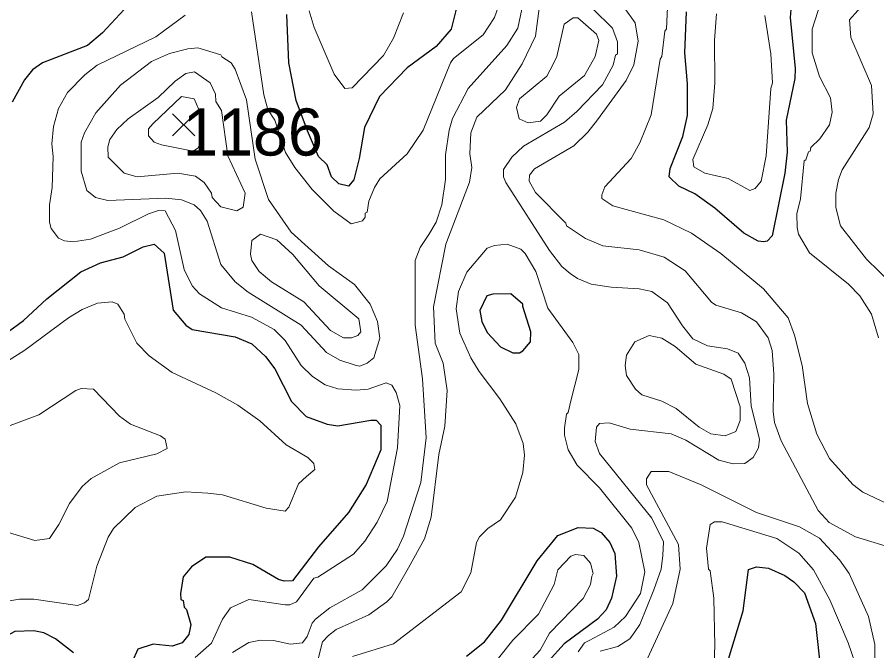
# Model space of a CAD drawing. Extents: x 423 to 448.8, y 7456.3 to 7484.
# Drawn here: x 427.888 to 429.349, y 7475.791 to 7476.868 of the extents above; entities that cross this region are included whole.
import ezdxf
from ezdxf.enums import TextEntityAlignment as Align

# ---------------------------------------------------------------- set-up
doc = ezdxf.new("R2010")
doc.units = 0
doc.header["$LTSCALE"] = 0.032
for name, color, linetype, lineweight in [('1', 7, 'Continuous', 25), ('2', 7, 'Continuous', 13), ('21', 7, 'Continuous', 25)]:
    doc.layers.add(name, color=color, linetype=linetype, lineweight=lineweight)
doc.layers.add('61', color=7, linetype='Continuous')

msp = doc.modelspace()

# ---------------------------------------------------------------- linework, layer by layer
at = {"layer": '1'}
for points in [[(428.2271, 7477.0364), (428.2255, 7477.0039), (428.2186, 7476.9698), (428.2031, 7476.9397), (428.1806, 7476.9211), (428.1513, 7476.9056), (428.1173, 7476.9002), (428.0878, 7476.8925), (428.0693, 7476.8809), (428.0329, 7476.8414), (428.0074, 7476.8198), (427.9308, 7476.7903), (427.9138, 7476.7788), (427.8999, 7476.7617), (427.879, 7476.7238)], [(429.204, 7476.9018), (429.2016, 7476.8677), (429.2101, 7476.7811), (429.2094, 7476.7641), (429.1947, 7476.6929), (429.1962, 7476.6388), (429.1923, 7476.6032), (429.1707, 7476.4965), (429.1622, 7476.4872), (429.1568, 7476.4864), (429.1467, 7476.4872), (429.1228, 7476.5011), (429.0733, 7476.5436), (429.0392, 7476.5676), (429.0121, 7476.5807), (428.9959, 7476.597), (428.9974, 7476.6109), (429.0191, 7476.6651), (429.0268, 7476.7007), (429.0268, 7476.7548), (429.0222, 7476.8074), (429.0253, 7476.877)], [(428.6339, 7476.8817), (428.6254, 7476.8476), (428.5999, 7476.8182), (428.5504, 7476.7818), (428.5032, 7476.7332), (428.4777, 7476.6806), (428.4691, 7476.628), (428.4599, 7476.5916), (428.4506, 7476.5807), (428.4344, 7476.5846), (428.422, 7476.597), (428.4146, 7476.6173), (428.3998, 7476.6311), (428.381, 7476.6748), (428.3617, 7476.7262), (428.3493, 7476.7904), (428.3462, 7476.8724)], [(427.8667, 7476.3294), (427.8983, 7476.3526), (427.9378, 7476.3897), (427.9958, 7476.4354), (428.0291, 7476.4508), (428.0678, 7476.4609), (428.1018, 7476.4779), (428.1204, 7476.4825), (428.1373, 7476.467), (428.1528, 7476.3704), (428.1745, 7476.3449), (428.1853, 7476.3371), (428.258, 7476.3248), (428.2866, 7476.3132), (428.3098, 7476.2915), (428.3253, 7476.2706), (428.3539, 7476.2149), (428.3787, 7476.1894), (428.4143, 7476.1763), (428.4328, 7476.1739), (428.4885, 7476.1832), (428.4978, 7476.1832), (428.5055, 7476.1747), (428.5055, 7476.1329), (428.4808, 7476.0742), (428.4506, 7476.0262), (428.3996, 7475.9682), (428.3555, 7475.9102), (428.3416, 7475.9094), (428.3315, 7475.9125), (428.2882, 7475.938), (428.2488, 7475.9504), (428.2085, 7475.9504), (428.1838, 7475.9342), (428.1699, 7475.9171), (428.1652, 7475.8885), (428.166, 7475.8785), (428.1698, 7475.8769), (428.1714, 7475.8653), (428.1753, 7475.8614), (428.183, 7475.8359), (428.1791, 7475.8189), (428.1683, 7475.805), (428.1513, 7475.7995), (428.1188, 7475.8026), (428.0925, 7475.7941), (428.0832, 7475.7725)], [(428.651, 7475.7825), (428.6819, 7475.8065), (428.7105, 7475.8436), (428.7716, 7475.9442), (428.8064, 7475.9875), (428.8412, 7476.0007), (428.8667, 7475.9999), (428.8799, 7475.9922), (428.8946, 7475.9752), (428.9031, 7475.9566), (428.9062, 7475.9179), (428.8977, 7475.8808), (428.8884, 7475.8607), (428.8737, 7475.8452), (428.8172, 7475.8034), (428.7909, 7475.774)], [(429.0965, 7475.7772), (429.1212, 7475.8591), (429.1305, 7475.9295), (429.1444, 7475.9341), (429.1645, 7475.9318), (429.1924, 7475.9194), (429.2078, 7475.9086), (429.2256, 7475.89), (429.2442, 7475.8375), (429.2535, 7475.7555)], [(427.9834, 7475.788), (427.9525, 7475.8119), (427.9332, 7475.822), (427.9162, 7475.8251), (427.8837, 7475.8243), (427.8504, 7475.8065), (427.828, 7475.7818)]]:
    msp.add_lwpolyline(points, dxfattribs=at)
msp.add_lwpolyline([(428.7472, 7476.3765), (428.7468, 7476.3804), (428.7268, 7476.3982), (428.6958, 7476.3974), (428.6857, 7476.3943), (428.6741, 7476.3696), (428.6772, 7476.3511), (428.6865, 7476.3325), (428.7089, 7476.3077), (428.7298, 7476.2977), (428.7414, 7476.2977), (428.7469, 7476.3008), (428.76, 7476.3162), (428.7608, 7476.3333)], close=True, dxfattribs=at)
at = {"layer": '2'}
for points in [[(429.3517, 7476.3232), (429.3393, 7476.3634), (429.32, 7476.3944), (429.3006, 7476.4145), (429.2341, 7476.4678), (429.2156, 7476.4996), (429.2132, 7476.5104), (429.2125, 7476.5336), (429.2187, 7476.5591), (429.2249, 7476.6241), (429.2279, 7476.6256), (429.2326, 7476.6395), (429.2356, 7476.6403), (429.2364, 7476.6465), (429.2519, 7476.6612), (429.2682, 7476.6852), (429.2728, 7476.7069), (429.2697, 7476.7308), (429.2512, 7476.7672), (429.2388, 7476.8074), (429.2388, 7476.8476), (429.2736, 7476.9575)], [(428.9944, 7476.9219), (428.9913, 7476.8484), (428.9882, 7476.8445), (428.9835, 7476.8012), (428.9804, 7476.7966)], [(428.2859, 7476.877), (428.3067, 7476.7362), (428.3137, 7476.7111), (428.3257, 7476.6931), (428.3437, 7476.6383), (428.3595, 7476.6125), (428.3887, 7476.5753), (428.4259, 7476.5382), (428.4552, 7476.5166), (428.4746, 7476.522), (428.4792, 7476.5282), (428.4792, 7476.5351), (428.4823, 7476.5367), (428.4854, 7476.5553), (428.4947, 7476.5785), (428.504, 7476.5931), (428.5504, 7476.6357), (428.5774, 7476.6759), (428.6238, 7476.7904), (428.6293, 7476.7981), (428.6795, 7476.8383), (428.6989, 7476.8677), (428.7082, 7476.8932)], [(428.5527, 7475.9326), (428.5798, 7475.9814), (428.5914, 7476.0185), (428.6045, 7476.1252), (428.6146, 7476.1732), (428.6185, 7476.2335), (428.6115, 7476.2799), (428.5983, 7476.3139), (428.5953, 7476.3758), (428.6161, 7476.4826), (428.6563, 7476.5877), (428.6602, 7476.6125), (428.6571, 7476.6357), (428.6587, 7476.6713), (428.6687, 7476.6983), (428.7175, 7476.7447), (428.7461, 7476.7888), (428.7685, 7476.836), (428.7762, 7476.8956)], [(428.7453, 7476.8817), (428.7383, 7476.8492), (428.7198, 7476.8198), (428.654, 7476.7471), (428.6277, 7476.696), (428.6216, 7476.6759), (428.6154, 7476.6342), (428.6154, 7476.5924), (428.6092, 7476.5491), (428.5999, 7476.5197), (428.5875, 7476.4988), (428.5728, 7476.4764), (428.5643, 7476.4547), (428.5643, 7476.3449), (428.5767, 7476.2536), (428.5829, 7476.1531), (428.5736, 7476.0773), (428.5442, 7475.986), (428.5341, 7475.9643), (428.5148, 7475.9357), (428.4738, 7475.8947), (428.4189, 7475.8645), (428.3949, 7475.8452), (428.3887, 7475.8382), (428.3802, 7475.8158), (428.3725, 7475.805), (428.3524, 7475.8026), (428.323, 7475.8088), (428.3013, 7475.8096), (428.2812, 7475.8057), (428.2534, 7475.7887)], [(428.5442, 7476.8755), (428.5272, 7476.8322), (428.5101, 7476.8028), (428.4568, 7476.7478), (428.4444, 7476.747), (428.4266, 7476.771), (428.3926, 7476.8507), (428.3841, 7476.8786)], [(428.866, 7476.8824), (428.8992, 7476.8491), (428.9077, 7476.826), (428.9077, 7476.8058), (428.9046, 7476.8035), (428.9007, 7476.7865), (428.8822, 7476.7533), (428.8389, 7476.7076), (428.818, 7476.6898), (428.7484, 7476.6488), (428.7283, 7476.6303), (428.7144, 7476.6094), (428.7144, 7476.597), (428.7182, 7476.5869), (428.7925, 7476.4717), (428.8133, 7476.4446), (428.8273, 7476.4323), (428.8397, 7476.4238), (428.8629, 7476.4145), (428.8969, 7476.4091), (428.9449, 7476.4067), (428.9665, 7476.4021), (428.9928, 7476.3828), (429.0183, 7476.3433), (429.0361, 7476.3217), (429.0609, 7476.3093), (429.0949, 7476.3047), (429.1127, 7476.2969), (429.1243, 7476.2799), (429.132, 7476.2552), (429.1351, 7476.2072), (429.1491, 7476.1507), (429.1475, 7476.136), (429.1382, 7476.1198), (429.1243, 7476.1097), (429.1042, 7476.1089), (429.0802, 7476.1151), (429.0238, 7476.1492), (428.999, 7476.16), (428.9294, 7476.1677), (428.8938, 7476.1786), (428.8775, 7476.1778), (428.8722, 7476.1716), (428.8698, 7476.1469), (428.8775, 7476.1267), (428.9665, 7476.0169), (428.9858, 7475.9767), (428.9851, 7475.9535), (428.982, 7475.9303), (428.9696, 7475.8947), (428.9456, 7475.8359), (428.9371, 7475.8236), (428.9286, 7475.8119), (428.9085, 7475.7988), (428.8783, 7475.791)], [(428.7669, 7476.6101), (428.8335, 7476.6496), (428.8574, 7476.6728), (428.8737, 7476.6937), (428.9224, 7476.7602), (428.9356, 7476.7873), (428.9433, 7476.8275), (428.9379, 7476.8585), (428.9193, 7476.8847)], [(429.3509, 7476.8817), (429.327, 7476.8847), (429.3161, 7476.8793), (429.3022, 7476.8638), (429.3045, 7476.8337), (429.3393, 7476.7517), (429.3424, 7476.7038), (429.3354, 7476.6806), (429.2898, 7476.6086), (429.2836, 7476.5924), (429.279, 7476.5692), (429.279, 7476.5444), (429.2867, 7476.5135), (429.3308, 7476.457), (429.3942, 7476.3959)], [(428.5241, 7476.2428), (428.5148, 7476.2466), (428.4839, 7476.2358), (428.4638, 7476.2342), (428.4328, 7476.2366), (428.4112, 7476.2435), (428.3895, 7476.2575), (428.3702, 7476.276), (428.3431, 7476.3186), (428.3245, 7476.3371), (428.2859, 7476.358), (428.2348, 7476.3743), (428.1977, 7476.3982), (428.1853, 7476.4114), (428.1714, 7476.4392), (428.1567, 7476.5058), (428.1389, 7476.539), (428.1281, 7476.5398), (428.1111, 7476.5336), (428.0616, 7476.5096), (428.0121, 7476.491), (427.9827, 7476.4864), (427.968, 7476.4879), (427.9579, 7476.4926), (427.9455, 7476.5089), (427.9425, 7476.5197), (427.9425, 7476.5491), (427.9471, 7476.5785), (427.9486, 7476.6311), (427.9463, 7476.6527), (427.9494, 7476.6821), (427.9579, 7476.713), (427.9734, 7476.7401), (428.0028, 7476.7702), (428.0236, 7476.7865), (428.1235, 7476.8344), (428.1729, 7476.8716)], [(429.1583, 7476.8708), (429.1684, 7476.8059), (429.1715, 7476.7564), (429.1684, 7476.7471), (429.1606, 7476.6326), (429.1521, 7476.5893), (429.1421, 7476.5769), (429.1328, 7476.5738), (429.0957, 7476.5939), (429.0562, 7476.6032), (429.0377, 7476.614), (429.0361, 7476.6264), (429.0616, 7476.6852), (429.0702, 7476.713), (429.0733, 7476.7564), (429.0725, 7476.8291), (429.0763, 7476.8739)], [(428.9804, 7476.7966), (428.965, 7476.7022), (428.9456, 7476.6543), (428.9309, 7476.628), (428.8861, 7476.58), (428.8814, 7476.5661), (428.8814, 7476.5599), (428.9, 7476.5475), (428.9866, 7476.5235), (429.0338, 7476.5011), (429.0833, 7476.4663), (429.156, 7476.4067), (429.1978, 7476.3572), (429.2086, 7476.3279), (429.2218, 7476.276), (429.231, 7476.2118), (429.2465, 7476.1592), (429.2681, 7476.1182), (429.3076, 7476.0742), (429.3246, 7476.061), (429.3656, 7476.0417)], [(429.4538, 7475.9419), (429.3122, 7475.9852), (429.2674, 7476.0092), (429.2488, 7476.03), (429.1862, 7476.1484), (429.1746, 7476.1794), (429.1723, 7476.1979), (429.1738, 7476.2613), (429.1707, 7476.3016), (429.1637, 7476.3232), (429.1444, 7476.3503), (429.1189, 7476.3657), (429.0748, 7476.3789), (429.0678, 7476.3835), (429.023, 7476.4369), (428.9874, 7476.4601), (428.9449, 7476.4725), (428.883, 7476.4795), (428.8536, 7476.4918), (428.8211, 7476.5134), (428.8203, 7476.5181), (428.7685, 7476.5699), (428.7577, 7476.5893), (428.7584, 7476.5993), (428.7669, 7476.6101)], [(428.8412, 7475.7895), (428.852, 7475.805), (428.8597, 7475.8088), (428.9023, 7475.8313), (428.9217, 7475.8499), (428.9472, 7475.8885), (428.9541, 7475.9257), (428.9441, 7475.9752), (428.9325, 7475.9999), (428.8775, 7476.068), (428.8396, 7476.1066), (428.8242, 7476.1329), (428.818, 7476.1577), (428.818, 7476.1701), (428.8211, 7476.1933), (428.8242, 7476.1964), (428.8284, 7476.2161), (428.842, 7476.2691), (428.842, 7476.2946), (428.8319, 7476.3155), (428.7894, 7476.3735), (428.7693, 7476.4361), (428.7507, 7476.4663), (428.7437, 7476.474), (428.7206, 7476.4825), (428.6989, 7476.4802), (428.6865, 7476.4756), (428.6517, 7476.4346), (428.6378, 7476.4021), (428.6339, 7476.3727), (428.6401, 7476.331), (428.6587, 7476.2892), (428.6726, 7476.266), (428.7082, 7476.2195), (428.7352, 7476.177), (428.7476, 7476.1438), (428.7499, 7476.1237), (428.7469, 7476.0943), (428.7345, 7476.0525), (428.7089, 7476.0138), (428.6873, 7475.9991), (428.6734, 7475.9852), (428.668, 7475.9752), (428.6587, 7475.9241), (428.6424, 7475.8916), (428.5272, 7475.8034), (428.4576, 7475.7818)], [(427.8473, 7476.269), (427.9007, 7476.3023), (427.9749, 7476.3572), (427.9982, 7476.3711), (428.0244, 7476.382), (428.0492, 7476.3843), (428.0585, 7476.3804), (428.0693, 7476.3634), (428.0708, 7476.3549), (428.0909, 7476.3139), (428.1118, 7476.2923), (428.1513, 7476.2644), (428.2255, 7476.2296), (428.2627, 7476.2087), (428.2998, 7476.1824), (428.3447, 7476.1414), (428.3818, 7476.1198), (428.3918, 7476.1097), (428.3934, 7476.0997), (428.3794, 7476.0873), (428.3655, 7476.0749), (428.3493, 7476.0355), (428.3431, 7476.0285), (428.3106, 7476.0339), (428.2364, 7476.0563), (428.2116, 7476.0594), (428.1745, 7476.0617), (428.125, 7476.054), (428.0879, 7476.0347), (428.0515, 7475.9991), (428.0422, 7475.9844), (428.0229, 7475.9349), (428.0089, 7475.8785), (428.002, 7475.8731), (427.9904, 7475.8684), (427.9162, 7475.8792), (427.8914, 7475.8792), (427.8543, 7475.8731)], [(427.8729, 7475.9922), (427.9177, 7475.979), (427.9424, 7475.9821), (427.9587, 7476.0061), (427.9765, 7476.0416), (427.9981, 7476.0703), (428.0136, 7476.0842), (428.0616, 7476.1105), (428.125, 7476.126), (428.1428, 7476.1352), (428.1389, 7476.1507), (428.1312, 7476.1569), (428.0801, 7476.1763), (428.0615, 7476.1902), (428.0175, 7476.2358), (427.9966, 7476.2373), (427.9873, 7476.2335), (427.9246, 7476.1925), (427.8667, 7476.1708)], [(428.19, 7475.7802), (428.2178, 7475.8042), (428.2364, 7475.8452), (428.2503, 7475.8645), (428.2812, 7475.8784), (428.3431, 7475.8692), (428.3508, 7475.8692), (428.3624, 7475.8746), (428.3918, 7475.9148), (428.3988, 7475.9163), (428.4591, 7475.9558), (428.4784, 7475.9775), (428.4993, 7476.0099), (428.5164, 7476.0448), (428.5341, 7476.136), (428.538, 7476.2079), (428.5318, 7476.2304), (428.5241, 7476.2428)], [(428.9526, 7475.7648), (429.0021, 7475.8715), (429.0145, 7475.9303), (429.0114, 7475.9721), (428.9572, 7476.0734), (428.9572, 7476.0834), (428.9649, 7476.0958), (428.9951, 7476.0958), (429.0501, 7476.0734), (429.1444, 7476.0262), (429.2171, 7476.0022), (429.2512, 7475.9829), (429.2852, 7475.9458), (429.3014, 7475.9226), (429.3347, 7475.8499), (429.3455, 7475.8019), (429.3455, 7475.6395)], [(429.3177, 7475.754), (429.2999, 7475.805), (429.2689, 7475.8777), (429.2411, 7475.9288), (429.2163, 7475.9573), (429.1785, 7475.9821), (429.0856, 7476.0107), (429.0725, 7476.0107), (429.0655, 7476.0061), (429.0593, 7475.9659), (429.0624, 7475.9303), (429.0655, 7475.9272), (429.0717, 7475.8808), (429.0733, 7475.8004), (429.0709, 7475.7385)], [(428.6857, 7475.754), (428.7298, 7475.8096), (428.7739, 7475.8537), (428.8002, 7475.904), (428.8064, 7475.9288), (428.8288, 7475.9519), (428.8366, 7475.955), (428.8505, 7475.9535), (428.8621, 7475.9403), (428.8667, 7475.9226), (428.8644, 7475.9179), (428.8621, 7475.904), (428.8497, 7475.88), (428.7925, 7475.8212), (428.7762, 7475.7926), (428.7561, 7475.7702)], [(428.3973, 7475.771), (428.4065, 7475.8065), (428.4166, 7475.8173), (428.4297, 7475.8274), (428.4854, 7475.8522), (428.5156, 7475.8746), (428.5241, 7475.8831), (428.5527, 7475.9326)]]:
    msp.add_lwpolyline(points, dxfattribs=at)
for points in [[(428.799, 7476.7896), (428.8048, 7476.8012), (428.8172, 7476.8561), (428.8327, 7476.8669), (428.8404, 7476.8669), (428.8721, 7476.8391), (428.876, 7476.8283), (428.8698, 7476.8012), (428.852, 7476.7687), (428.8087, 7476.7339), (428.7878, 7476.7022), (428.777, 7476.6914), (428.7561, 7476.6883), (428.7406, 7476.6952), (428.736, 7476.7146), (428.7414, 7476.7293), (428.7878, 7476.7679)], [(428.2922, 7476.6269), (428.2773, 7476.7277), (428.258, 7476.7796), (428.2511, 7476.7904), (428.2356, 7476.8004), (428.234, 7476.8043), (428.1946, 7476.8159), (428.1776, 7476.8143), (428.1467, 7476.8066), (428.1157, 7476.7927), (428.0631, 7476.7525), (428.0213, 7476.7053), (428.002, 7476.6713), (427.9966, 7476.6558), (427.9966, 7476.6063), (428.0059, 7476.5738), (428.0206, 7476.5614), (428.0415, 7476.5568), (428.1405, 7476.5607), (428.1668, 7476.5575), (428.1884, 7476.5491), (428.1992, 7476.5398), (428.2108, 7476.5212), (428.234, 7476.4477), (428.258, 7476.4183), (428.2804, 7476.4006), (428.3702, 7476.3449), (428.4135, 7476.2984), (428.4359, 7476.2853), (428.4622, 7476.2768), (428.47, 7476.2753), (428.4823, 7476.2799), (428.4939, 7476.2892), (428.504, 7476.3224), (428.5001, 7476.3511), (428.4877, 7476.3804), (428.4607, 7476.4137), (428.4166, 7476.4454), (428.3532, 7476.5027), (428.3145, 7476.5584)], [(428.0453, 7476.6604), (428.0569, 7476.6774), (428.0762, 7476.6952), (428.1273, 7476.7316), (428.1559, 7476.7594), (428.1745, 7476.7726), (428.1892, 7476.7749), (428.2155, 7476.7563), (428.2247, 7476.737), (428.2255, 7476.7246), (428.2347, 7476.7097), (428.2456, 7476.6324), (428.275, 7476.5692), (428.2719, 7476.5452), (428.2611, 7476.539), (428.234, 7476.5459), (428.2193, 7476.5614), (428.2178, 7476.5692), (428.2054, 7476.5869), (428.1907, 7476.5978), (428.1606, 7476.6032), (428.0917, 7476.597), (428.0693, 7476.6032), (428.0422, 7476.6303), (428.0415, 7476.648)], [(428.2023, 7476.6744), (428.1966, 7476.7112), (428.1884, 7476.7293), (428.1667, 7476.7331), (428.118, 7476.6867), (428.1111, 7476.6782), (428.1111, 7476.6666), (428.1203, 7476.6558), (428.1327, 7476.6512), (428.1869, 7476.6403), (428.1946, 7476.6457), (428.2023, 7476.6596)], [(428.4421, 7476.3232), (428.4204, 7476.3356), (428.3748, 7476.3843), (428.3199, 7476.4183), (428.299, 7476.4361), (428.2866, 7476.4547), (428.2843, 7476.4655), (428.2866, 7476.4887), (428.3013, 7476.4995), (428.3292, 7476.4895), (428.3562, 7476.4647), (428.4011, 7476.4113), (428.4684, 7476.3557), (428.4715, 7476.3332), (428.4668, 7476.3271), (428.456, 7476.3232)], [(429.0075, 7476.2033), (428.9835, 7476.2157), (428.9495, 7476.2265), (428.9386, 7476.2358), (428.9232, 7476.259), (428.9209, 7476.276), (428.9232, 7476.2938), (428.9371, 7476.3162), (428.9619, 7476.3271), (428.9835, 7476.3224), (429.0059, 7476.3085), (429.0408, 7476.2783), (429.0887, 7476.2613), (429.1011, 7476.2528), (429.1166, 7476.2057), (429.1166, 7476.1825), (429.1088, 7476.1639), (429.091, 7476.1569), (429.0663, 7476.16), (429.0469, 7476.1716)]]:
    msp.add_lwpolyline(points, close=True, dxfattribs=at)
at = {"layer": '21'}
for p, q in [((428.1518, 7476.7037), (428.1893, 7476.6662)), ((428.1893, 7476.7037), (428.1518, 7476.6662))]:
    msp.add_line(p, q, dxfattribs=at)

# ---------------------------------------------------------------- texts
at = {"layer": '61'}
msp.add_text('1186', height=0.08, dxfattribs=at).set_placement((428.2883, 7476.6329), align=Align.CENTER)

doc.saveas('drawing.dxf')
